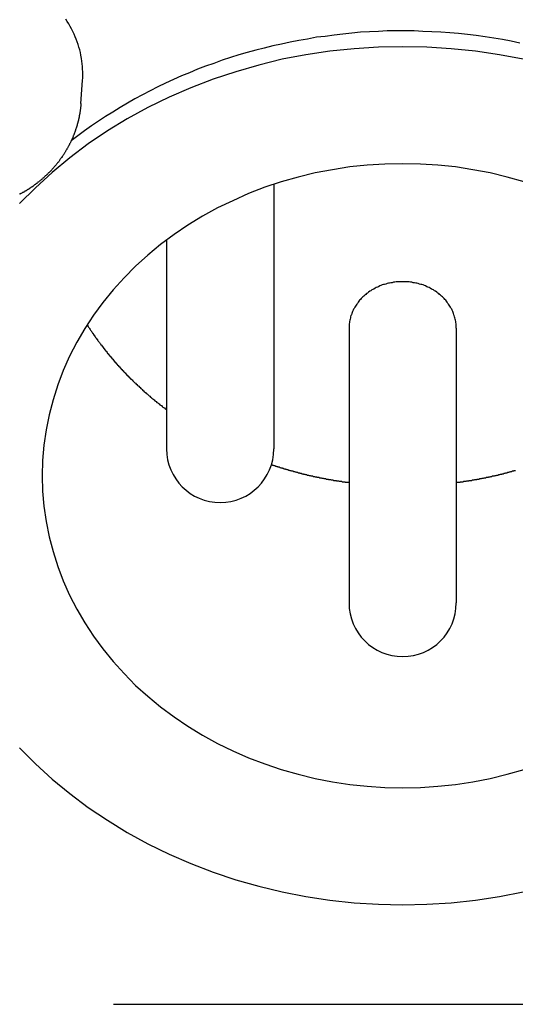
# Model space of a CAD drawing. Extents: x 1107 to 4046, y 937 to 3355.
# Tile 397 of 656: x 2138 to 2149, y 2683 to 2704. Entities that reach past the tile are written whole.
import ezdxf

# ---------------------------------------------------------------- set-up
doc = ezdxf.new("R2010")
doc.units = 0
doc.layers.add('KF_VIDA_L___C_REAR', color=7, linetype='CONTINUOUS')

# ---------------------------------------------------------------- blocks, each defined once
blk = doc.blocks.new('KF_VIDA_L___C_REAR')
at = {"layer": 'KF_VIDA_L___C_REAR'}
for p, q in [((-47.640838, 1013.39103), (-47.605126, 1013.901415)), ((-43.36, 1011.594771), (-43.36, 1005.719431)), ((-45.74, 1010.359581), (-45.74, 1005.719431)), ((-41.69, 1008.40363), (-41.69, 1002.29863)), ((-39.31, 1008.40363), (-39.31, 1002.29863)), ((-46.917343, 993.38744), (42.917343, 993.38744))]:
    blk.add_line(p, q, dxfattribs=at)
for points in [[(-47.6051, 1013.9, 0), (-47.6017, 1013.96, 0), (-47.6001, 1014.02, 0), (-47.6004, 1014.09, 0), (-47.6024, 1014.15, 0), (-47.6063, 1014.21, 0), (-47.6119, 1014.27, 0), (-47.6194, 1014.33, 0), (-47.6287, 1014.39, 0), (-47.6398, 1014.46, 0), (-47.6527, 1014.52, 0), (-47.6674, 1014.58, 0), (-47.6839, 1014.64, 0), (-47.7021, 1014.7, 0), (-47.722, 1014.76, 0), (-47.7437, 1014.82, 0), (-47.7672, 1014.87, 0), (-47.7923, 1014.93, 0), (-47.8192, 1014.99, 0), (-47.8477, 1015.05, 0), (-47.8779, 1015.1, 0), (-47.9097, 1015.16, 0), (-47.9431, 1015.21, 0), (-47.9781, 1015.26, 0)], [(-37.8958, 1014.73, 0), (-38.0886, 1014.77, 0), (-38.2821, 1014.81, 0), (-38.4764, 1014.84, 0), (-38.6713, 1014.87, 0), (-38.8668, 1014.9, 0), (-39.0628, 1014.92, 0), (-39.2593, 1014.94, 0), (-39.4562, 1014.96, 0), (-39.6534, 1014.97, 0), (-39.8509, 1014.98, 0), (-40.0487, 1014.99, 0), (-40.2465, 1015, 0), (-40.4445, 1015, 0), (-40.6424, 1015, 0), (-40.8403, 1015, 0), (-41.0382, 1014.99, 0), (-41.2358, 1014.98, 0), (-41.4332, 1014.97, 0), (-41.6303, 1014.95, 0), (-41.827, 1014.93, 0), (-42.0233, 1014.91, 0), (-42.2191, 1014.88, 0), (-42.4143, 1014.86, 0), (-42.609, 1014.82, 0), (-42.8029, 1014.79, 0), (-42.9961, 1014.75, 0), (-43.1885, 1014.71, 0), (-43.38, 1014.67, 0), (-43.5706, 1014.62, 0), (-43.7602, 1014.57, 0), (-43.9487, 1014.52, 0), (-44.1362, 1014.47, 0), (-44.3224, 1014.41, 0), (-44.5074, 1014.35, 0), (-44.6911, 1014.28, 0), (-44.8734, 1014.22, 0), (-45.0544, 1014.15, 0), (-45.2338, 1014.07, 0), (-45.4118, 1014, 0), (-45.5881, 1013.92, 0), (-45.7628, 1013.84, 0), (-45.9357, 1013.76, 0), (-46.107, 1013.67, 0), (-46.2764, 1013.58, 0), (-46.4439, 1013.49, 0), (-46.6095, 1013.4, 0), (-46.7731, 1013.3, 0), (-46.9347, 1013.2, 0), (-47.0942, 1013.1, 0), (-47.2516, 1013, 0), (-47.4068, 1012.89, 0), (-47.5598, 1012.78, 0), (-47.7104, 1012.67, 0), (-47.8588, 1012.56, 0)], [(-37.8272, 1014.37, 0), (-38.354, 1014.47, 0), (-38.886, 1014.55, 0), (-39.4218, 1014.6, 0), (-39.9603, 1014.64, 0), (-40.5, 1014.65, 0), (-41.0397, 1014.64, 0), (-41.5782, 1014.6, 0), (-42.114, 1014.55, 0), (-42.646, 1014.47, 0), (-43.1728, 1014.37, 0), (-43.6931, 1014.24, 0), (-44.2058, 1014.09, 0), (-44.7095, 1013.93, 0), (-45.2031, 1013.74, 0), (-45.6854, 1013.53, 0), (-46.1551, 1013.3, 0), (-46.6113, 1013.05, 0), (-47.0527, 1012.78, 0), (-47.4783, 1012.49, 0), (-47.8871, 1012.18, 0), (-48.2782, 1011.86, 0), (-48.6505, 1011.52, 0), (-49.0031, 1011.17, 0)], [(-49.0031, 999.081, 0), (-48.6505, 998.727, 0), (-48.2782, 998.388, 0), (-47.8871, 998.066, 0), (-47.4783, 997.761, 0), (-47.0527, 997.473, 0), (-46.6113, 997.204, 0), (-46.1551, 996.953, 0), (-45.6854, 996.723, 0), (-45.2031, 996.513, 0), (-44.7095, 996.323, 0), (-44.2058, 996.155, 0), (-43.6931, 996.008, 0), (-43.1728, 995.884, 0), (-42.646, 995.781, 0), (-42.114, 995.701, 0), (-41.5782, 995.644, 0), (-41.0397, 995.61, 0), (-40.5, 995.598, 0), (-39.9603, 995.61, 0), (-39.4218, 995.644, 0), (-38.886, 995.701, 0), (-38.354, 995.781, 0), (-37.8272, 995.884, 0)], [(-47.6408, 1013.39, 0), (-47.6417, 1013.38, 0), (-47.6426, 1013.37, 0), (-47.6435, 1013.36, 0), (-47.6445, 1013.35, 0), (-47.6456, 1013.33, 0), (-47.6467, 1013.32, 0), (-47.6479, 1013.31, 0), (-47.6491, 1013.3, 0), (-47.6504, 1013.29, 0), (-47.6518, 1013.28, 0), (-47.6532, 1013.26, 0), (-47.6546, 1013.25, 0), (-47.6561, 1013.24, 0), (-47.6577, 1013.23, 0), (-47.6593, 1013.22, 0), (-47.661, 1013.21, 0), (-47.6628, 1013.2, 0), (-47.6646, 1013.19, 0), (-47.6664, 1013.17, 0), (-47.6683, 1013.16, 0), (-47.6703, 1013.15, 0), (-47.6723, 1013.14, 0), (-47.6744, 1013.13, 0), (-47.6765, 1013.12, 0), (-47.6787, 1013.11, 0), (-47.681, 1013.09, 0), (-47.6833, 1013.08, 0), (-47.6856, 1013.07, 0), (-47.688, 1013.06, 0), (-47.6905, 1013.05, 0), (-47.693, 1013.04, 0), (-47.6956, 1013.03, 0), (-47.6982, 1013.02, 0), (-47.7009, 1013, 0), (-47.7036, 1012.99, 0), (-47.7064, 1012.98, 0), (-47.7092, 1012.97, 0), (-47.7121, 1012.96, 0), (-47.7151, 1012.95, 0), (-47.7181, 1012.94, 0), (-47.7211, 1012.93, 0), (-47.7242, 1012.92, 0), (-47.7274, 1012.9, 0), (-47.7306, 1012.89, 0), (-47.7339, 1012.88, 0), (-47.7372, 1012.87, 0), (-47.7406, 1012.86, 0), (-47.744, 1012.85, 0), (-47.7475, 1012.84, 0), (-47.751, 1012.83, 0), (-47.7546, 1012.82, 0), (-47.7582, 1012.81, 0), (-47.7619, 1012.79, 0), (-47.7657, 1012.78, 0), (-47.7695, 1012.77, 0), (-47.7733, 1012.76, 0), (-47.7772, 1012.75, 0), (-47.7812, 1012.74, 0), (-47.7852, 1012.73, 0), (-47.7892, 1012.72, 0), (-47.7933, 1012.71, 0), (-47.7975, 1012.7, 0), (-47.8017, 1012.69, 0), (-47.8059, 1012.68, 0), (-47.8102, 1012.67, 0), (-47.8146, 1012.66, 0), (-47.819, 1012.64, 0), (-47.8235, 1012.63, 0), (-47.828, 1012.62, 0), (-47.8326, 1012.61, 0), (-47.8372, 1012.6, 0), (-47.8418, 1012.59, 0), (-47.8465, 1012.58, 0), (-47.8513, 1012.57, 0), (-47.8561, 1012.56, 0), (-47.861, 1012.55, 0), (-47.8659, 1012.54, 0), (-47.8708, 1012.53, 0), (-47.8758, 1012.52, 0), (-47.8809, 1012.51, 0), (-47.886, 1012.5, 0), (-47.8911, 1012.49, 0), (-47.8963, 1012.48, 0), (-47.9015, 1012.47, 0), (-47.9068, 1012.46, 0), (-47.9122, 1012.45, 0), (-47.9175, 1012.44, 0), (-47.923, 1012.43, 0), (-47.9284, 1012.42, 0), (-47.934, 1012.41, 0), (-47.9395, 1012.4, 0), (-47.9451, 1012.39, 0), (-47.9508, 1012.38, 0), (-47.9565, 1012.37, 0), (-47.9622, 1012.36, 0), (-47.968, 1012.35, 0), (-47.9739, 1012.34, 0), (-47.9798, 1012.33, 0), (-47.9857, 1012.32, 0), (-47.9917, 1012.31, 0), (-47.9977, 1012.3, 0), (-48.0037, 1012.29, 0), (-48.0098, 1012.28, 0), (-48.016, 1012.27, 0), (-48.0222, 1012.26, 0), (-48.0284, 1012.25, 0), (-48.0347, 1012.24, 0), (-48.041, 1012.23, 0), (-48.0474, 1012.22, 0), (-48.0538, 1012.21, 0), (-48.0602, 1012.2, 0), (-48.0667, 1012.19, 0), (-48.0732, 1012.19, 0), (-48.0798, 1012.18, 0), (-48.0864, 1012.17, 0), (-48.0931, 1012.16, 0), (-48.0998, 1012.15, 0), (-48.1065, 1012.14, 0), (-48.1133, 1012.13, 0), (-48.1201, 1012.12, 0), (-48.127, 1012.11, 0), (-48.1339, 1012.1, 0), (-48.1408, 1012.09, 0), (-48.1478, 1012.08, 0), (-48.1548, 1012.08, 0), (-48.1619, 1012.07, 0), (-48.169, 1012.06, 0), (-48.1761, 1012.05, 0), (-48.1833, 1012.04, 0), (-48.1905, 1012.03, 0), (-48.1977, 1012.02, 0), (-48.205, 1012.01, 0), (-48.2124, 1012, 0), (-48.2197, 1012, 0), (-48.2271, 1011.99, 0), (-48.2346, 1011.98, 0), (-48.2421, 1011.97, 0), (-48.2496, 1011.96, 0), (-48.2571, 1011.95, 0), (-48.2647, 1011.94, 0), (-48.2723, 1011.94, 0), (-48.28, 1011.93, 0), (-48.2877, 1011.92, 0), (-48.2954, 1011.91, 0), (-48.3032, 1011.9, 0), (-48.311, 1011.89, 0), (-48.3189, 1011.89, 0), (-48.3267, 1011.88, 0), (-48.3346, 1011.87, 0), (-48.3426, 1011.86, 0), (-48.3506, 1011.85, 0), (-48.3586, 1011.85, 0), (-48.3666, 1011.84, 0), (-48.3747, 1011.83, 0), (-48.3828, 1011.82, 0), (-48.391, 1011.81, 0), (-48.3992, 1011.81, 0), (-48.4074, 1011.8, 0), (-48.4156, 1011.79, 0), (-48.4239, 1011.78, 0), (-48.4322, 1011.78, 0), (-48.4406, 1011.77, 0), (-48.449, 1011.76, 0), (-48.4574, 1011.75, 0), (-48.4658, 1011.74, 0), (-48.4743, 1011.74, 0), (-48.4828, 1011.73, 0), (-48.4913, 1011.72, 0), (-48.4999, 1011.71, 0), (-48.5085, 1011.71, 0), (-48.5171, 1011.7, 0), (-48.5258, 1011.69, 0), (-48.5345, 1011.69, 0), (-48.5432, 1011.68, 0), (-48.552, 1011.67, 0), (-48.5608, 1011.66, 0), (-48.5696, 1011.66, 0), (-48.5784, 1011.65, 0), (-48.5873, 1011.64, 0), (-48.5962, 1011.64, 0), (-48.6051, 1011.63, 0), (-48.6141, 1011.62, 0), (-48.6231, 1011.61, 0), (-48.6321, 1011.61, 0), (-48.6411, 1011.6, 0), (-48.6502, 1011.59, 0), (-48.6593, 1011.59, 0), (-48.6684, 1011.58, 0), (-48.6776, 1011.57, 0), (-48.6867, 1011.57, 0), (-48.6959, 1011.56, 0), (-48.7052, 1011.55, 0), (-48.7144, 1011.55, 0), (-48.7237, 1011.54, 0), (-48.733, 1011.53, 0), (-48.7424, 1011.53, 0), (-48.7517, 1011.52, 0), (-48.7611, 1011.52, 0), (-48.7705, 1011.51, 0), (-48.78, 1011.5, 0), (-48.7894, 1011.5, 0), (-48.7989, 1011.49, 0), (-48.8085, 1011.48, 0), (-48.818, 1011.48, 0), (-48.8276, 1011.47, 0), (-48.8371, 1011.47, 0), (-48.8468, 1011.46, 0), (-48.8564, 1011.45, 0), (-48.866, 1011.45, 0), (-48.8757, 1011.44, 0), (-48.8854, 1011.44, 0), (-48.8952, 1011.43, 0), (-48.9049, 1011.42, 0), (-48.9147, 1011.42, 0), (-48.9245, 1011.41, 0), (-48.9343, 1011.41, 0), (-48.9441, 1011.4, 0), (-48.954, 1011.4, 0), (-48.9639, 1011.39, 0), (-48.9738, 1011.39, 0), (-48.9837, 1011.38, 0), (-48.9937, 1011.38, 0), (-49.0037, 1011.37, 0)], [(-37.8049, 1011.65, 0), (-38.1777, 1011.75, 0), (-38.5562, 1011.85, 0), (-38.9393, 1011.92, 0), (-39.3262, 1011.98, 0), (-39.7159, 1012.02, 0), (-40.1075, 1012.04, 0), (-40.5, 1012.05, 0), (-40.8925, 1012.04, 0), (-41.2841, 1012.02, 0), (-41.6738, 1011.98, 0), (-42.0607, 1011.92, 0), (-42.4438, 1011.85, 0), (-42.8223, 1011.75, 0), (-43.1951, 1011.65, 0), (-43.5615, 1011.53, 0), (-43.9204, 1011.39, 0), (-44.2712, 1011.23, 0), (-44.6128, 1011.07, 0), (-44.9446, 1010.89, 0), (-45.2656, 1010.69, 0), (-45.5751, 1010.48, 0), (-45.8725, 1010.26, 0), (-46.1569, 1010.02, 0), (-46.4276, 1009.78, 0), (-46.6841, 1009.52, 0), (-46.9257, 1009.25, 0), (-47.1518, 1008.97, 0), (-47.3618, 1008.69, 0), (-47.5554, 1008.39, 0), (-47.7319, 1008.09, 0), (-47.891, 1007.78, 0), (-48.0324, 1007.46, 0), (-48.1555, 1007.14, 0), (-48.2603, 1006.81, 0), (-48.3463, 1006.48, 0), (-48.4134, 1006.14, 0), (-48.4615, 1005.8, 0), (-48.4904, 1005.46, 0), (-48.5, 1005.12, 0), (-48.4904, 1004.78, 0), (-48.4615, 1004.45, 0), (-48.4134, 1004.11, 0), (-48.3463, 1003.77, 0), (-48.2603, 1003.44, 0), (-48.1555, 1003.11, 0), (-48.0324, 1002.79, 0), (-47.891, 1002.47, 0), (-47.7319, 1002.16, 0), (-47.5554, 1001.86, 0), (-47.3618, 1001.56, 0), (-47.1518, 1001.28, 0), (-46.9257, 1001, 0), (-46.6841, 1000.73, 0), (-46.4276, 1000.47, 0), (-46.1569, 1000.23, 0), (-45.8725, 999.991, 0), (-45.5751, 999.769, 0), (-45.2656, 999.56, 0), (-44.9446, 999.364, 0), (-44.6128, 999.182, 0), (-44.2712, 999.014, 0), (-43.9204, 998.861, 0), (-43.5615, 998.724, 0), (-43.1951, 998.601, 0), (-42.8223, 998.495, 0), (-42.4438, 998.404, 0), (-42.0607, 998.329, 0), (-41.6738, 998.271, 0), (-41.2841, 998.23, 0), (-40.8925, 998.205, 0), (-40.5, 998.196, 0), (-40.1075, 998.205, 0), (-39.7159, 998.23, 0), (-39.3262, 998.271, 0), (-38.9393, 998.329, 0), (-38.5562, 998.404, 0), (-38.1777, 998.495, 0), (-37.8049, 998.601, 0)], [(-39.31, 1008.4, 0), (-39.3104, 1008.43, 0), (-39.3114, 1008.45, 0), (-39.3132, 1008.48, 0), (-39.3157, 1008.5, 0), (-39.3189, 1008.53, 0), (-39.3229, 1008.55, 0), (-39.3275, 1008.58, 0), (-39.3329, 1008.6, 0), (-39.3389, 1008.63, 0), (-39.3457, 1008.65, 0), (-39.3531, 1008.68, 0), (-39.3612, 1008.7, 0), (-39.3701, 1008.73, 0), (-39.3796, 1008.75, 0), (-39.3897, 1008.77, 0), (-39.4006, 1008.8, 0), (-39.4121, 1008.82, 0), (-39.4243, 1008.84, 0), (-39.4371, 1008.87, 0), (-39.4505, 1008.89, 0), (-39.4646, 1008.91, 0), (-39.4793, 1008.93, 0), (-39.4946, 1008.95, 0), (-39.5106, 1008.98, 0), (-39.5271, 1009, 0), (-39.5442, 1009.02, 0), (-39.5619, 1009.04, 0), (-39.5801, 1009.06, 0), (-39.5989, 1009.08, 0), (-39.6183, 1009.1, 0), (-39.6381, 1009.11, 0), (-39.6585, 1009.13, 0), (-39.6794, 1009.15, 0), (-39.7008, 1009.17, 0), (-39.7227, 1009.18, 0), (-39.7451, 1009.2, 0), (-39.7679, 1009.22, 0), (-39.7911, 1009.23, 0), (-39.8148, 1009.25, 0), (-39.8389, 1009.26, 0), (-39.8634, 1009.27, 0), (-39.8882, 1009.29, 0), (-39.9135, 1009.3, 0), (-39.939, 1009.31, 0), (-39.965, 1009.32, 0), (-39.9912, 1009.34, 0), (-40.0178, 1009.35, 0), (-40.0446, 1009.36, 0), (-40.0717, 1009.37, 0), (-40.0991, 1009.37, 0), (-40.1267, 1009.38, 0), (-40.1546, 1009.39, 0), (-40.1826, 1009.4, 0), (-40.2109, 1009.4, 0), (-40.2393, 1009.41, 0), (-40.2678, 1009.41, 0), (-40.2966, 1009.42, 0), (-40.3254, 1009.42, 0), (-40.3543, 1009.43, 0), (-40.3834, 1009.43, 0), (-40.4125, 1009.43, 0), (-40.4416, 1009.43, 0), (-40.4708, 1009.43, 0), (-40.5, 1009.43, 0), (-40.5292, 1009.43, 0), (-40.5584, 1009.43, 0), (-40.5875, 1009.43, 0), (-40.6166, 1009.43, 0), (-40.6457, 1009.43, 0), (-40.6746, 1009.42, 0), (-40.7034, 1009.42, 0), (-40.7322, 1009.41, 0), (-40.7607, 1009.41, 0), (-40.7891, 1009.4, 0), (-40.8174, 1009.4, 0), (-40.8454, 1009.39, 0), (-40.8733, 1009.38, 0), (-40.9009, 1009.37, 0), (-40.9283, 1009.37, 0), (-40.9554, 1009.36, 0), (-40.9822, 1009.35, 0), (-41.0088, 1009.34, 0), (-41.035, 1009.32, 0), (-41.061, 1009.31, 0), (-41.0865, 1009.3, 0), (-41.1118, 1009.29, 0), (-41.1366, 1009.27, 0), (-41.1611, 1009.26, 0), (-41.1852, 1009.25, 0), (-41.2089, 1009.23, 0), (-41.2321, 1009.22, 0), (-41.2549, 1009.2, 0), (-41.2773, 1009.18, 0), (-41.2992, 1009.17, 0), (-41.3206, 1009.15, 0), (-41.3415, 1009.13, 0), (-41.3619, 1009.11, 0), (-41.3817, 1009.1, 0), (-41.4011, 1009.08, 0), (-41.4199, 1009.06, 0), (-41.4381, 1009.04, 0), (-41.4558, 1009.02, 0), (-41.4729, 1009, 0), (-41.4894, 1008.98, 0), (-41.5054, 1008.95, 0), (-41.5207, 1008.93, 0), (-41.5354, 1008.91, 0), (-41.5495, 1008.89, 0), (-41.5629, 1008.87, 0), (-41.5757, 1008.84, 0), (-41.5879, 1008.82, 0), (-41.5994, 1008.8, 0), (-41.6103, 1008.77, 0), (-41.6204, 1008.75, 0), (-41.6299, 1008.73, 0), (-41.6388, 1008.7, 0), (-41.6469, 1008.68, 0), (-41.6543, 1008.65, 0), (-41.6611, 1008.63, 0), (-41.6671, 1008.6, 0), (-41.6725, 1008.58, 0), (-41.6771, 1008.55, 0), (-41.6811, 1008.53, 0), (-41.6843, 1008.5, 0), (-41.6868, 1008.48, 0), (-41.6886, 1008.45, 0), (-41.6896, 1008.43, 0), (-41.69, 1008.4, 0)], [(-47.5026, 1008.47, 0), (-47.492, 1008.46, 0), (-47.4812, 1008.44, 0), (-47.4705, 1008.42, 0), (-47.4597, 1008.41, 0), (-47.4488, 1008.39, 0), (-47.4379, 1008.37, 0), (-47.4269, 1008.36, 0), (-47.4158, 1008.34, 0), (-47.4048, 1008.33, 0), (-47.3936, 1008.31, 0), (-47.3824, 1008.29, 0), (-47.3712, 1008.28, 0), (-47.3599, 1008.26, 0), (-47.3486, 1008.24, 0), (-47.3372, 1008.23, 0), (-47.3257, 1008.21, 0), (-47.3142, 1008.19, 0), (-47.3027, 1008.18, 0), (-47.2911, 1008.16, 0), (-47.2794, 1008.15, 0), (-47.2677, 1008.13, 0), (-47.256, 1008.11, 0), (-47.2442, 1008.1, 0), (-47.2323, 1008.08, 0), (-47.2204, 1008.07, 0), (-47.2084, 1008.05, 0), (-47.1964, 1008.03, 0), (-47.1844, 1008.02, 0), (-47.1723, 1008, 0), (-47.1601, 1007.99, 0), (-47.1479, 1007.97, 0), (-47.1356, 1007.95, 0), (-47.1233, 1007.94, 0), (-47.111, 1007.92, 0), (-47.0986, 1007.91, 0), (-47.0861, 1007.89, 0), (-47.0736, 1007.88, 0), (-47.061, 1007.86, 0), (-47.0484, 1007.84, 0), (-47.0357, 1007.83, 0), (-47.023, 1007.81, 0), (-47.0103, 1007.8, 0), (-46.9975, 1007.78, 0), (-46.9846, 1007.77, 0), (-46.9717, 1007.75, 0), (-46.9588, 1007.74, 0), (-46.9458, 1007.72, 0), (-46.9327, 1007.71, 0), (-46.9196, 1007.69, 0), (-46.9064, 1007.67, 0), (-46.8933, 1007.66, 0), (-46.88, 1007.64, 0), (-46.8667, 1007.63, 0), (-46.8534, 1007.61, 0), (-46.84, 1007.6, 0), (-46.8265, 1007.58, 0), (-46.8131, 1007.57, 0), (-46.7995, 1007.55, 0), (-46.7859, 1007.54, 0), (-46.7723, 1007.52, 0), (-46.7586, 1007.51, 0), (-46.7449, 1007.49, 0), (-46.7311, 1007.48, 0), (-46.7173, 1007.46, 0), (-46.7035, 1007.45, 0), (-46.6895, 1007.43, 0), (-46.6756, 1007.42, 0), (-46.6616, 1007.41, 0), (-46.6475, 1007.39, 0), (-46.6334, 1007.38, 0), (-46.6193, 1007.36, 0), (-46.6051, 1007.35, 0), (-46.5908, 1007.33, 0), (-46.5766, 1007.32, 0), (-46.5622, 1007.3, 0), (-46.5479, 1007.29, 0), (-46.5334, 1007.27, 0), (-46.519, 1007.26, 0), (-46.5045, 1007.25, 0), (-46.4899, 1007.23, 0), (-46.4753, 1007.22, 0), (-46.4607, 1007.2, 0), (-46.446, 1007.19, 0), (-46.4312, 1007.18, 0), (-46.4164, 1007.16, 0), (-46.4016, 1007.15, 0), (-46.3867, 1007.13, 0), (-46.3718, 1007.12, 0), (-46.3569, 1007.11, 0), (-46.3419, 1007.09, 0), (-46.3268, 1007.08, 0), (-46.3117, 1007.06, 0), (-46.2966, 1007.05, 0), (-46.2814, 1007.04, 0), (-46.2662, 1007.02, 0), (-46.2509, 1007.01, 0), (-46.2356, 1006.99, 0), (-46.2202, 1006.98, 0), (-46.2048, 1006.97, 0), (-46.1894, 1006.95, 0), (-46.1739, 1006.94, 0), (-46.1584, 1006.93, 0), (-46.1428, 1006.91, 0), (-46.1272, 1006.9, 0), (-46.1115, 1006.89, 0), (-46.0958, 1006.87, 0), (-46.0801, 1006.86, 0), (-46.0643, 1006.85, 0), (-46.0485, 1006.83, 0), (-46.0326, 1006.82, 0), (-46.0167, 1006.81, 0), (-46.0008, 1006.79, 0), (-45.9848, 1006.78, 0), (-45.9687, 1006.77, 0), (-45.9527, 1006.75, 0), (-45.9366, 1006.74, 0), (-45.9204, 1006.73, 0), (-45.9042, 1006.72, 0), (-45.888, 1006.7, 0), (-45.8717, 1006.69, 0), (-45.8554, 1006.68, 0), (-45.839, 1006.66, 0), (-45.8226, 1006.65, 0), (-45.8062, 1006.64, 0), (-45.7897, 1006.63, 0), (-45.7732, 1006.61, 0), (-45.7566, 1006.6, 0), (-45.74, 1006.59, 0)], [(-43.412, 1005.37, 0), (-43.399, 1005.37, 0), (-43.386, 1005.36, 0), (-43.373, 1005.36, 0), (-43.3599, 1005.35, 0), (-43.3469, 1005.35, 0), (-43.3339, 1005.35, 0), (-43.3208, 1005.34, 0), (-43.3077, 1005.34, 0), (-43.2947, 1005.33, 0), (-43.2816, 1005.33, 0), (-43.2685, 1005.32, 0), (-43.2554, 1005.32, 0), (-43.2423, 1005.32, 0), (-43.2292, 1005.31, 0), (-43.2161, 1005.31, 0), (-43.203, 1005.3, 0), (-43.1898, 1005.3, 0), (-43.1767, 1005.3, 0), (-43.1635, 1005.29, 0), (-43.1504, 1005.29, 0), (-43.1372, 1005.28, 0), (-43.124, 1005.28, 0), (-43.1108, 1005.28, 0), (-43.0976, 1005.27, 0), (-43.0844, 1005.27, 0), (-43.0712, 1005.26, 0), (-43.058, 1005.26, 0), (-43.0448, 1005.26, 0), (-43.0315, 1005.25, 0), (-43.0183, 1005.25, 0), (-43.0051, 1005.24, 0), (-42.9918, 1005.24, 0), (-42.9785, 1005.24, 0), (-42.9653, 1005.23, 0), (-42.952, 1005.23, 0), (-42.9387, 1005.23, 0), (-42.9254, 1005.22, 0), (-42.9121, 1005.22, 0), (-42.8988, 1005.22, 0), (-42.8855, 1005.21, 0), (-42.8722, 1005.21, 0), (-42.8588, 1005.2, 0), (-42.8455, 1005.2, 0), (-42.8322, 1005.2, 0), (-42.8188, 1005.19, 0), (-42.8054, 1005.19, 0), (-42.7921, 1005.19, 0), (-42.7787, 1005.18, 0), (-42.7653, 1005.18, 0), (-42.7519, 1005.18, 0), (-42.7386, 1005.17, 0), (-42.7252, 1005.17, 0), (-42.7117, 1005.17, 0), (-42.6983, 1005.16, 0), (-42.6849, 1005.16, 0), (-42.6715, 1005.16, 0), (-42.6581, 1005.15, 0), (-42.6446, 1005.15, 0), (-42.6312, 1005.15, 0), (-42.6177, 1005.14, 0), (-42.6043, 1005.14, 0), (-42.5908, 1005.14, 0), (-42.5773, 1005.13, 0), (-42.5638, 1005.13, 0), (-42.5504, 1005.13, 0), (-42.5369, 1005.12, 0), (-42.5234, 1005.12, 0), (-42.5099, 1005.12, 0), (-42.4964, 1005.12, 0), (-42.4828, 1005.11, 0), (-42.4693, 1005.11, 0), (-42.4558, 1005.11, 0), (-42.4423, 1005.1, 0), (-42.4287, 1005.1, 0), (-42.4152, 1005.1, 0), (-42.4016, 1005.09, 0), (-42.3881, 1005.09, 0), (-42.3745, 1005.09, 0), (-42.3609, 1005.09, 0), (-42.3474, 1005.08, 0), (-42.3338, 1005.08, 0), (-42.3202, 1005.08, 0), (-42.3066, 1005.08, 0), (-42.293, 1005.07, 0), (-42.2794, 1005.07, 0), (-42.2658, 1005.07, 0), (-42.2522, 1005.06, 0), (-42.2386, 1005.06, 0), (-42.225, 1005.06, 0), (-42.2113, 1005.06, 0), (-42.1977, 1005.05, 0), (-42.1841, 1005.05, 0), (-42.1704, 1005.05, 0), (-42.1568, 1005.05, 0), (-42.1431, 1005.04, 0), (-42.1295, 1005.04, 0), (-42.1158, 1005.04, 0), (-42.1021, 1005.04, 0), (-42.0885, 1005.03, 0), (-42.0748, 1005.03, 0), (-42.0611, 1005.03, 0), (-42.0474, 1005.03, 0), (-42.0337, 1005.02, 0), (-42.02, 1005.02, 0), (-42.0063, 1005.02, 0), (-41.9926, 1005.02, 0), (-41.9789, 1005.02, 0), (-41.9652, 1005.01, 0), (-41.9515, 1005.01, 0), (-41.9377, 1005.01, 0), (-41.924, 1005.01, 0), (-41.9103, 1005, 0), (-41.8965, 1005, 0), (-41.8828, 1005, 0), (-41.8691, 1005, 0), (-41.8553, 1005, 0), (-41.8416, 1004.99, 0), (-41.8278, 1004.99, 0), (-41.814, 1004.99, 0), (-41.8003, 1004.99, 0), (-41.7865, 1004.99, 0), (-41.7727, 1004.98, 0), (-41.7589, 1004.98, 0), (-41.7452, 1004.98, 0), (-41.7314, 1004.98, 0), (-41.7176, 1004.98, 0), (-41.7038, 1004.98, 0), (-41.69, 1004.97, 0)], [(-39.31, 1004.97, 0), (-39.2962, 1004.98, 0), (-39.2824, 1004.98, 0), (-39.2686, 1004.98, 0), (-39.2548, 1004.98, 0), (-39.2411, 1004.98, 0), (-39.2273, 1004.98, 0), (-39.2135, 1004.99, 0), (-39.1997, 1004.99, 0), (-39.186, 1004.99, 0), (-39.1722, 1004.99, 0), (-39.1584, 1004.99, 0), (-39.1447, 1005, 0), (-39.1309, 1005, 0), (-39.1172, 1005, 0), (-39.1035, 1005, 0), (-39.0897, 1005, 0), (-39.076, 1005.01, 0), (-39.0623, 1005.01, 0), (-39.0485, 1005.01, 0), (-39.0348, 1005.01, 0), (-39.0211, 1005.02, 0), (-39.0074, 1005.02, 0), (-38.9937, 1005.02, 0), (-38.98, 1005.02, 0), (-38.9663, 1005.02, 0), (-38.9526, 1005.03, 0), (-38.9389, 1005.03, 0), (-38.9252, 1005.03, 0), (-38.9115, 1005.03, 0), (-38.8979, 1005.04, 0), (-38.8842, 1005.04, 0), (-38.8705, 1005.04, 0), (-38.8569, 1005.04, 0), (-38.8432, 1005.05, 0), (-38.8296, 1005.05, 0), (-38.8159, 1005.05, 0), (-38.8023, 1005.05, 0), (-38.7887, 1005.06, 0), (-38.775, 1005.06, 0), (-38.7614, 1005.06, 0), (-38.7478, 1005.06, 0), (-38.7342, 1005.07, 0), (-38.7206, 1005.07, 0), (-38.707, 1005.07, 0), (-38.6934, 1005.08, 0), (-38.6798, 1005.08, 0), (-38.6662, 1005.08, 0), (-38.6526, 1005.08, 0), (-38.6391, 1005.09, 0), (-38.6255, 1005.09, 0), (-38.6119, 1005.09, 0), (-38.5984, 1005.09, 0), (-38.5848, 1005.1, 0), (-38.5713, 1005.1, 0), (-38.5577, 1005.1, 0), (-38.5442, 1005.11, 0), (-38.5307, 1005.11, 0), (-38.5172, 1005.11, 0), (-38.5036, 1005.12, 0), (-38.4901, 1005.12, 0), (-38.4766, 1005.12, 0), (-38.4631, 1005.12, 0), (-38.4496, 1005.13, 0), (-38.4362, 1005.13, 0), (-38.4227, 1005.13, 0), (-38.4092, 1005.14, 0), (-38.3957, 1005.14, 0), (-38.3823, 1005.14, 0), (-38.3688, 1005.15, 0), (-38.3554, 1005.15, 0), (-38.3419, 1005.15, 0), (-38.3285, 1005.16, 0), (-38.3151, 1005.16, 0), (-38.3017, 1005.16, 0), (-38.2883, 1005.17, 0), (-38.2748, 1005.17, 0), (-38.2614, 1005.17, 0), (-38.2481, 1005.18, 0), (-38.2347, 1005.18, 0), (-38.2213, 1005.18, 0), (-38.2079, 1005.19, 0), (-38.1946, 1005.19, 0), (-38.1812, 1005.19, 0), (-38.1678, 1005.2, 0), (-38.1545, 1005.2, 0), (-38.1412, 1005.2, 0), (-38.1278, 1005.21, 0), (-38.1145, 1005.21, 0), (-38.1012, 1005.22, 0), (-38.0879, 1005.22, 0), (-38.0746, 1005.22, 0), (-38.0613, 1005.23, 0), (-38.048, 1005.23, 0), (-38.0347, 1005.23, 0), (-38.0215, 1005.24, 0), (-38.0082, 1005.24, 0), (-37.9949, 1005.24, 0)]]:
    blk.add_polyline3d(points, dxfattribs=at)
for centre in [(-44.55, 1005.719431), (-40.5, 1002.29863)]:
    blk.add_arc(centre, 1.19, 180, 0, dxfattribs=at)

msp = doc.modelspace()

# ---------------------------------------------------------------- block references
at = {"layer": 'KF_VIDA_L___C_REAR'}
msp.add_blockref('KF_VIDA_L___C_REAR', (2186.979, 1689.213), dxfattribs=at)

doc.saveas('drawing.dxf')
